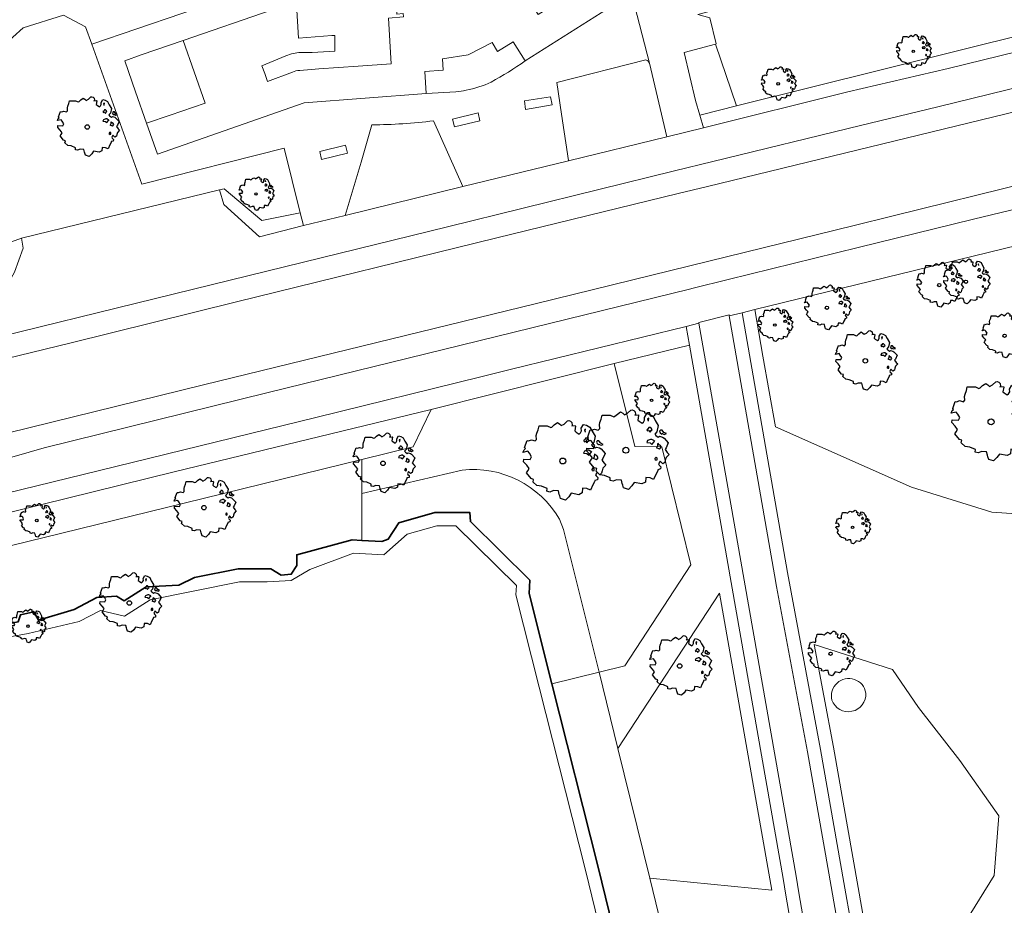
# Model space of a CAD drawing. Header units: metres. Extents: x 152391 to 157968, y 462336 to 467280.
# Tile 590 of 656: x 156685 to 156759, y 464163 to 464230. Entities that reach past the tile are written whole.
import ezdxf

# ---------------------------------------------------------------- set-up
doc = ezdxf.new("R2010")
doc.units = ezdxf.units.M
doc.header["$LTSCALE"] = 0.75
doc.layers.get('0').update_dxf_attribs({"lineweight": 25})
for name, color, linetype, lineweight in [('B-GV-GR-BOOM-S', 252, 'Continuous', 25), ('B-WE-GK-BESCHOEIING-G', 251, 'GK-BESCHOEIING', 35), ('B-WE-GR-BEPLANTING_CULTUUR_BOSPLANTSOEN-GV', 251, 'Continuous', 18), ('B-WE-IE-TERREINAFSCHEIDING_KUNSTMATIG_MUUR-GV', 251, 'Continuous', 18), ('B-WE-OG-TERREIN_CULTUURSCHEIDING-GV', 251, 'Continuous', 18), ('B-WE-OG-WATER_MEER-GV', 251, 'Continuous', 18), ('B-WE-OG-WATER_SLOOT-GV', 251, 'Continuous', 18), ('B-WE-VH-VERHARDING_ASFALT-GV', 251, 'Continuous', 18), ('B-WE-VH-VERHARDING_BETON-GV', 251, 'Continuous', 18), ('B-WE-VH-VERHARDING_GESLOTEN-GV', 251, 'Continuous', 18), ('B-WE-VH-VERHARDING_TEGEL-GV', 251, 'Continuous', 18)]:
    doc.layers.add(name, color=color, linetype=linetype, lineweight=lineweight)
doc.linetypes.add('GK-BESCHOEIING', pattern='A,30,-5,[1,NLCS.SHX,S=1,R=0,X=0,Y=0],-5', length=40)

# ---------------------------------------------------------------- blocks, each defined once
blk = doc.blocks.new('SGR-BOOM_21_30')
at = {"linetype": 'Continuous'}
for p, q in [((-1.051, 1.335), (-1.016, 1.499)), ((-1.016, 1.499), (-0.668, 1.499)), ((-0.668, 1.499), (-0.516, 1.433)), ((-0.47, 1.45), (-0.365, 1.548)), ((-0.365, 1.548), (-0.226, 1.647)), ((-0.226, 1.647), (-0.133, 1.581)), ((-0.133, 1.581), (-0.063, 1.515)), ((-0.063, 1.515), (0.065, 1.581)), ((0.065, 1.581), (0.205, 1.712)), ((0.205, 1.712), (0.263, 1.729)), ((0.263, 1.729), (0.333, 1.696)), ((0.333, 1.696), (0.391, 1.647)), ((0.402, 1.532), (0.379, 1.499)), ((0.379, 1.499), (0.53, 1.515)), ((0.391, 1.647), (0.402, 1.532)), ((0.53, 1.515), (0.542, 1.483)), ((0.786, 1.4), (0.891, 1.565)), ((0.891, 1.565), (1.019, 1.532)), ((1.019, 1.532), (1.158, 1.45)), ((-1.633, 0.579), (-1.528, 0.875)), ((-1.528, 0.875), (-1.458, 0.858)), ((-1.458, 0.858), (-1.342, 0.908)), ((-1.342, 0.908), (-1.179, 0.858)), ((-1.179, 0.858), (-1.121, 0.924)), ((-1.133, 1.088), (-1.109, 1.187)), ((-1.121, 0.924), (-1.133, 1.088)), ((-1.109, 1.187), (-1.051, 1.335)), ((-0.516, 1.433), (-0.47, 1.45)), ((0.542, 1.483), (0.507, 1.285)), ((0.507, 1.285), (0.565, 1.236)), ((0.565, 1.236), (0.693, 1.154)), ((0.693, 1.154), (0.751, 1.203)), ((0.751, 1.203), (0.798, 1.285)), ((0.798, 1.285), (0.786, 1.4)), ((0.937, 0.908), (0.891, 0.875)), ((0.891, 0.875), (0.926, 0.825)), ((0.972, 1.368), (0.926, 1.335)), ((0.926, 1.335), (0.949, 1.253)), ((0.926, 0.825), (0.984, 0.842)), ((0.972, 0.973), (0.937, 0.908)), ((0.949, 1.253), (0.961, 1.236)), ((0.961, 1.269), (0.972, 1.368)), ((1.03, 0.973), (0.972, 0.973)), ((0.984, 0.842), (1.03, 0.776)), ((1.077, 0.94), (1.03, 0.973)), ((1.03, 0.776), (1.077, 0.842)), ((1.124, 0.875), (1.077, 0.94)), ((1.077, 0.842), (1.124, 0.875)), ((1.158, 1.45), (1.251, 1.269)), ((1.321, 0.793), (1.228, 0.694)), ((1.251, 1.269), (1.379, 1.055)), ((1.379, 1.055), (1.321, 0.793)), ((1.472, 0.858), (1.438, 0.809)), ((1.438, 0.809), (1.461, 0.743)), ((1.542, 0.858), (1.472, 0.858)), ((1.624, 0.76), (1.542, 0.858)), ((1.728, 0.71), (1.624, 0.76)), ((-1.703, 0.365), (-1.656, 0.48)), ((-1.493, 0.415), (-1.703, 0.365)), ((-1.679, -0.029), (-1.668, 0.086)), ((-1.668, 0.086), (-1.389, 0.07)), ((-1.656, 0.48), (-1.598, 0.53)), ((-1.598, 0.53), (-1.633, 0.579)), ((-1.423, 0.333), (-1.493, 0.415)), ((-1.33, 0.185), (-1.423, 0.333)), ((-1.389, 0.07), (-1.33, 0.185)), ((0.926, 0.415), (0.891, 0.333)), ((0.891, 0.333), (1.03, 0.316)), ((1.054, 0.464), (0.926, 0.415)), ((1.03, 0.316), (1.112, 0.251)), ((1.112, 0.464), (1.054, 0.464)), ((1.217, 0.398), (1.112, 0.464)), ((1.112, 0.251), (1.205, 0.365)), ((1.205, 0.365), (1.24, 0.415)), ((1.228, 0.694), (1.275, 0.628)), ((1.275, 0.628), (1.379, 0.563)), ((1.344, 0.185), (1.31, 0.103)), ((1.434, 0.049), (1.31, 0.103)), ((1.356, 0.3), (1.344, 0.234)), ((1.344, 0.234), (1.344, 0.185)), ((1.426, 0.234), (1.356, 0.3)), ((1.379, 0.563), (1.438, 0.595)), ((1.472, 0.201), (1.426, 0.234)), ((1.434, 0.049), (1.507, 0.136)), ((1.438, 0.595), (1.565, 0.563)), ((1.461, 0.743), (1.531, 0.694)), ((1.507, 0.136), (1.472, 0.201)), ((1.531, 0.727), (1.635, 0.678)), ((1.531, 0.694), (1.542, 0.727)), ((1.565, 0.563), (1.635, 0.513)), ((1.635, 0.678), (1.728, 0.71)), ((1.635, 0.513), (1.81, 0.316)), ((1.717, 0.103), (1.67, 0.037)), ((1.67, 0.037), (1.763, -0.094)), ((1.81, 0.316), (1.717, 0.103)), ((-1.54, -0.177), (-1.679, -0.029)), ((-1.551, -0.505), (-1.493, -0.423)), ((-1.354, -0.752), (-1.551, -0.505)), ((-1.435, -0.324), (-1.54, -0.177)), ((-1.493, -0.423), (-1.435, -0.324)), ((1.286, -0.292), (1.24, -0.357)), ((1.24, -0.357), (1.251, -0.423)), ((1.263, -0.423), (1.333, -0.407)), ((1.333, -0.341), (1.286, -0.292)), ((1.333, -0.407), (1.333, -0.341)), ((1.461, -0.472), (1.391, -0.587)), ((1.391, -0.587), (1.426, -0.637)), ((1.426, -0.637), (1.496, -0.702)), ((1.577, -0.587), (1.461, -0.472)), ((1.496, -0.702), (1.484, -0.801)), ((1.658, -0.522), (1.577, -0.587)), ((1.682, -0.423), (1.658, -0.522)), ((1.717, -0.308), (1.682, -0.423)), ((1.845, -0.177), (1.717, -0.308)), ((1.763, -0.094), (1.845, -0.177)), ((-1.249, -0.784), (-1.354, -0.752)), ((-1.272, -0.899), (-1.249, -0.784)), ((-1.109, -1.047), (-1.272, -0.899)), ((-0.912, -1.08), (-1.109, -1.047)), ((-0.668, -1.179), (-0.912, -1.08)), ((-0.679, -1.294), (-0.668, -1.179)), ((-0.551, -1.326), (-0.679, -1.294)), ((-0.4, -1.261), (-0.551, -1.326)), ((-0.191, -1.277), (-0.4, -1.261)), ((-0.156, -1.425), (-0.191, -1.277)), ((-0.133, -1.491), (-0.156, -1.425)), ((-0.098, -1.606), (-0.133, -1.491)), ((0.356, -1.376), (0.251, -1.524)), ((0.682, -1.441), (0.356, -1.376)), ((0.833, -1.359), (0.682, -1.441)), ((0.844, -1.162), (0.833, -1.359)), ((1.03, -1.179), (0.844, -1.162)), ((1.182, -1.244), (1.03, -1.179)), ((1.286, -1.014), (1.182, -1.244)), ((1.356, -0.883), (1.286, -1.014)), ((1.368, -0.834), (1.356, -0.883)), ((1.484, -0.801), (1.368, -0.834)), ((0.112, -1.671), (-0.098, -1.606)), ((0.251, -1.524), (0.112, -1.671))]:
    blk.add_line(p, q, dxfattribs=at)
blk.add_circle((0, 0), 0.126, dxfattribs=at)
blk = doc.blocks.new('SGR-BOOM_31_50')
at = {"linetype": 'Continuous'}
for p, q in [((0.087, 2.108), (0.273, 2.283)), ((0.273, 2.283), (0.351, 2.305)), ((0.351, 2.305), (0.444, 2.261)), ((0.444, 2.261), (0.521, 2.196)), ((-1.51, 1.451), (-1.479, 1.582)), ((-1.479, 1.582), (-1.402, 1.78)), ((-1.402, 1.78), (-1.355, 1.999)), ((-1.355, 1.999), (-0.89, 1.999)), ((-0.89, 1.999), (-0.688, 1.911)), ((-0.688, 1.911), (-0.626, 1.933)), ((-0.626, 1.933), (-0.487, 2.064)), ((-0.487, 2.064), (-0.301, 2.196)), ((-0.301, 2.196), (-0.177, 2.108)), ((-0.177, 2.108), (-0.084, 2.02)), ((-0.084, 2.02), (0.087, 2.108)), ((0.537, 2.042), (0.506, 1.999)), ((0.506, 1.999), (0.707, 2.02)), ((0.521, 2.196), (0.537, 2.042)), ((0.723, 1.977), (0.676, 1.714)), ((0.676, 1.714), (0.754, 1.648)), ((0.707, 2.02), (0.723, 1.977)), ((0.754, 1.648), (0.924, 1.539)), ((0.924, 1.539), (1.002, 1.604)), ((1.002, 1.604), (1.064, 1.714)), ((1.048, 1.867), (1.188, 2.086)), ((1.064, 1.714), (1.048, 1.867)), ((1.188, 2.086), (1.358, 2.042)), ((1.296, 1.823), (1.234, 1.78)), ((1.234, 1.78), (1.265, 1.67)), ((1.265, 1.67), (1.281, 1.648)), ((1.281, 1.692), (1.296, 1.823)), ((1.358, 2.042), (1.545, 1.933)), ((1.545, 1.933), (1.669, 1.692)), ((1.669, 1.692), (1.839, 1.407)), ((-2.177, 0.772), (-2.038, 1.166)), ((-2.131, 0.706), (-2.177, 0.772)), ((-2.038, 1.166), (-1.944, 1.144)), ((-1.944, 1.144), (-1.789, 1.21)), ((-1.789, 1.21), (-1.572, 1.144)), ((-1.572, 1.144), (-1.495, 1.232)), ((-1.495, 1.232), (-1.51, 1.451)), ((1.25, 1.21), (1.188, 1.166)), ((1.188, 1.166), (1.234, 1.101)), ((1.234, 1.101), (1.312, 1.122)), ((1.296, 1.298), (1.25, 1.21)), ((1.374, 1.298), (1.296, 1.298)), ((1.312, 1.122), (1.374, 1.035)), ((1.436, 1.254), (1.374, 1.298)), ((1.374, 1.035), (1.436, 1.122)), ((1.498, 1.166), (1.436, 1.254)), ((1.436, 1.122), (1.498, 1.166)), ((1.762, 1.057), (1.638, 0.925)), ((1.638, 0.925), (1.7, 0.838)), ((1.7, 0.838), (1.839, 0.75)), ((1.839, 1.407), (1.762, 1.057)), ((1.839, 0.75), (1.917, 0.794)), ((1.963, 1.144), (1.917, 1.079)), ((1.917, 1.079), (1.948, 0.991)), ((1.917, 0.794), (2.087, 0.75)), ((1.948, 0.991), (2.041, 0.925)), ((2.056, 1.144), (1.963, 1.144)), ((2.041, 0.969), (2.18, 0.903)), ((2.041, 0.925), (2.056, 0.969)), ((2.165, 1.013), (2.056, 1.144)), ((2.087, 0.75), (2.18, 0.684)), ((2.304, 0.947), (2.165, 1.013)), ((2.18, 0.903), (2.304, 0.947)), ((-2.27, 0.487), (-2.208, 0.641)), ((-1.991, 0.553), (-2.27, 0.487)), ((-2.239, -0.038), (-2.224, 0.115)), ((-2.224, 0.115), (-1.851, 0.093)), ((-2.208, 0.641), (-2.131, 0.706)), ((-1.898, 0.444), (-1.991, 0.553)), ((-1.774, 0.246), (-1.898, 0.444)), ((-1.851, 0.093), (-1.774, 0.246)), ((1.234, 0.553), (1.188, 0.444)), ((1.188, 0.444), (1.374, 0.422)), ((1.405, 0.619), (1.234, 0.553)), ((1.374, 0.422), (1.483, 0.334)), ((1.483, 0.619), (1.405, 0.619)), ((1.622, 0.531), (1.483, 0.619)), ((1.483, 0.334), (1.607, 0.487)), ((1.607, 0.487), (1.653, 0.553)), ((1.793, 0.246), (1.746, 0.137)), ((1.911, 0.065), (1.746, 0.137)), ((1.808, 0.4), (1.793, 0.312)), ((1.793, 0.312), (1.793, 0.246)), ((1.901, 0.312), (1.808, 0.4)), ((1.963, 0.268), (1.901, 0.312)), ((1.911, 0.065), (2.01, 0.181)), ((2.01, 0.181), (1.963, 0.268)), ((2.18, 0.684), (2.413, 0.422)), ((2.289, 0.137), (2.227, 0.049)), ((2.227, 0.049), (2.351, -0.126)), ((2.413, 0.422), (2.289, 0.137)), ((-2.053, -0.235), (-2.239, -0.038)), ((-2.069, -0.673), (-1.991, -0.564)), ((-1.805, -1.002), (-2.069, -0.673)), ((-1.913, -0.433), (-2.053, -0.235)), ((-1.991, -0.564), (-1.913, -0.433)), ((1.715, -0.389), (1.653, -0.476)), ((1.653, -0.476), (1.669, -0.564)), ((1.684, -0.564), (1.777, -0.542)), ((1.777, -0.454), (1.715, -0.389)), ((1.777, -0.542), (1.777, -0.454)), ((1.948, -0.63), (1.855, -0.783)), ((2.103, -0.783), (1.948, -0.63)), ((2.211, -0.695), (2.103, -0.783)), ((2.242, -0.564), (2.211, -0.695)), ((2.289, -0.411), (2.242, -0.564)), ((2.459, -0.235), (2.289, -0.411)), ((2.351, -0.126), (2.459, -0.235)), ((-1.665, -1.046), (-1.805, -1.002)), ((-1.696, -1.199), (-1.665, -1.046)), ((-1.479, -1.396), (-1.696, -1.199)), ((-1.216, -1.44), (-1.479, -1.396)), ((-0.89, -1.571), (-1.216, -1.44)), ((1.715, -1.352), (1.576, -1.659)), ((1.808, -1.177), (1.715, -1.352)), ((1.824, -1.112), (1.808, -1.177)), ((1.979, -1.068), (1.824, -1.112)), ((1.855, -0.783), (1.901, -0.849)), ((1.901, -0.849), (1.994, -0.936)), ((1.994, -0.936), (1.979, -1.068)), ((-0.906, -1.725), (-0.89, -1.571)), ((-0.735, -1.769), (-0.906, -1.725)), ((-0.533, -1.681), (-0.735, -1.769)), ((-0.254, -1.703), (-0.533, -1.681)), ((-0.208, -1.9), (-0.254, -1.703)), ((-0.177, -1.988), (-0.208, -1.9)), ((-0.13, -2.141), (-0.177, -1.988)), ((0.149, -2.229), (-0.13, -2.141)), ((0.335, -2.031), (0.149, -2.229)), ((0.475, -1.834), (0.335, -2.031)), ((0.909, -1.922), (0.475, -1.834)), ((1.11, -1.812), (0.909, -1.922)), ((1.126, -1.55), (1.11, -1.812)), ((1.374, -1.571), (1.126, -1.55)), ((1.576, -1.659), (1.374, -1.571))]:
    blk.add_line(p, q, dxfattribs=at)
blk.add_circle((0, 0), 0.169, dxfattribs=at)
blk = doc.blocks.new('SGR-BOOM_50_100')
at = {"linetype": 'Continuous'}
for p, q in [((0.116, 2.811), (0.364, 3.044)), ((0.364, 3.044), (0.467, 3.074)), ((0.467, 3.074), (0.591, 3.015)), ((0.591, 3.015), (0.695, 2.928)), ((-1.972, 2.11), (-1.869, 2.373)), ((-1.869, 2.373), (-1.807, 2.665)), ((-1.807, 2.665), (-1.187, 2.665)), ((-1.187, 2.665), (-0.918, 2.548)), ((-0.918, 2.548), (-0.835, 2.577)), ((-0.835, 2.577), (-0.649, 2.752)), ((-0.649, 2.752), (-0.401, 2.928)), ((-0.401, 2.928), (-0.236, 2.811)), ((-0.236, 2.811), (-0.112, 2.694)), ((-0.112, 2.694), (0.116, 2.811)), ((0.715, 2.723), (0.674, 2.665)), ((0.674, 2.665), (0.943, 2.694)), ((0.695, 2.928), (0.715, 2.723)), ((0.964, 2.636), (0.902, 2.285)), ((0.902, 2.285), (1.005, 2.198)), ((0.943, 2.694), (0.964, 2.636)), ((1.336, 2.139), (1.418, 2.285)), ((1.398, 2.49), (1.584, 2.782)), ((1.418, 2.285), (1.398, 2.49)), ((1.584, 2.782), (1.811, 2.723)), ((1.729, 2.431), (1.646, 2.373)), ((1.646, 2.373), (1.687, 2.227)), ((1.708, 2.256), (1.729, 2.431)), ((1.811, 2.723), (2.059, 2.577)), ((2.059, 2.577), (2.225, 2.256)), ((2.225, 2.256), (2.452, 1.876)), ((-2.903, 1.029), (-2.717, 1.555)), ((-2.717, 1.555), (-2.593, 1.526)), ((-2.593, 1.526), (-2.386, 1.613)), ((-2.386, 1.613), (-2.096, 1.526)), ((-2.096, 1.526), (-1.993, 1.643)), ((-2.014, 1.935), (-1.972, 2.11)), ((-1.993, 1.643), (-2.014, 1.935)), ((1.005, 2.198), (1.232, 2.052)), ((1.232, 2.052), (1.336, 2.139)), ((1.667, 1.613), (1.584, 1.555)), ((1.584, 1.555), (1.646, 1.467)), ((1.646, 1.467), (1.749, 1.497)), ((1.729, 1.73), (1.667, 1.613)), ((1.687, 2.227), (1.708, 2.198)), ((1.832, 1.73), (1.729, 1.73)), ((1.749, 1.497), (1.832, 1.38)), ((1.915, 1.672), (1.832, 1.73)), ((1.832, 1.38), (1.915, 1.497)), ((1.997, 1.555), (1.915, 1.672)), ((1.915, 1.497), (1.997, 1.555)), ((2.452, 1.876), (2.349, 1.409)), ((2.618, 1.526), (2.556, 1.438)), ((2.742, 1.526), (2.618, 1.526)), ((2.886, 1.351), (2.742, 1.526)), ((-3.027, 0.65), (-2.944, 0.854)), ((-2.944, 0.854), (-2.841, 0.942)), ((-2.841, 0.942), (-2.903, 1.029)), ((1.873, 0.825), (1.646, 0.737)), ((1.977, 0.825), (1.873, 0.825)), ((2.163, 0.708), (1.977, 0.825)), ((2.349, 1.409), (2.183, 1.234)), ((2.183, 1.234), (2.266, 1.117)), ((2.266, 1.117), (2.452, 1)), ((2.452, 1), (2.556, 1.059)), ((2.556, 1.438), (2.597, 1.321)), ((2.556, 1.059), (2.783, 1)), ((2.597, 1.321), (2.721, 1.234)), ((2.721, 1.292), (2.907, 1.205)), ((2.721, 1.234), (2.742, 1.292)), ((2.783, 1), (2.907, 0.913)), ((3.072, 1.263), (2.886, 1.351)), ((2.907, 1.205), (3.072, 1.263)), ((2.907, 0.913), (3.217, 0.562)), ((-2.655, 0.737), (-3.027, 0.65)), ((-2.985, -0.051), (-2.965, 0.153)), ((-2.965, 0.153), (-2.469, 0.124)), ((-2.531, 0.591), (-2.655, 0.737)), ((-2.365, 0.329), (-2.531, 0.591)), ((-2.469, 0.124), (-2.365, 0.329)), ((1.646, 0.737), (1.584, 0.591)), ((1.584, 0.591), (1.832, 0.562)), ((1.832, 0.562), (1.977, 0.445)), ((1.977, 0.445), (2.142, 0.65)), ((2.142, 0.65), (2.204, 0.737)), ((2.39, 0.329), (2.328, 0.183)), ((2.549, 0.087), (2.328, 0.183)), ((2.411, 0.533), (2.39, 0.416)), ((2.39, 0.416), (2.39, 0.329)), ((2.535, 0.416), (2.411, 0.533)), ((2.618, 0.358), (2.535, 0.416)), ((2.549, 0.087), (2.68, 0.241)), ((2.68, 0.241), (2.618, 0.358)), ((3.052, 0.183), (2.969, 0.066)), ((2.969, 0.066), (3.135, -0.168)), ((3.217, 0.562), (3.052, 0.183)), ((-2.737, -0.314), (-2.985, -0.051)), ((-2.551, -0.577), (-2.737, -0.314)), ((-2.655, -0.752), (-2.551, -0.577)), ((2.287, -0.518), (2.204, -0.635)), ((2.204, -0.635), (2.225, -0.752)), ((2.245, -0.752), (2.37, -0.723)), ((2.37, -0.606), (2.287, -0.518)), ((2.37, -0.723), (2.37, -0.606)), ((3.052, -0.548), (2.99, -0.752)), ((3.279, -0.314), (3.052, -0.548)), ((3.135, -0.168), (3.279, -0.314)), ((-2.758, -0.898), (-2.655, -0.752)), ((-2.407, -1.336), (-2.758, -0.898)), ((-2.22, -1.394), (-2.407, -1.336)), ((-2.262, -1.599), (-2.22, -1.394)), ((2.432, -1.482), (2.411, -1.57)), ((2.638, -1.424), (2.432, -1.482)), ((2.597, -0.84), (2.473, -1.044)), ((2.473, -1.044), (2.535, -1.132)), ((2.535, -1.132), (2.659, -1.248)), ((2.804, -1.044), (2.597, -0.84)), ((2.659, -1.248), (2.638, -1.424)), ((2.948, -0.927), (2.804, -1.044)), ((2.99, -0.752), (2.948, -0.927)), ((-1.972, -1.862), (-2.262, -1.599)), ((-1.621, -1.92), (-1.972, -1.862)), ((-1.187, -2.095), (-1.621, -1.92)), ((-1.207, -2.3), (-1.187, -2.095)), ((-0.711, -2.241), (-0.98, -2.358)), ((-0.339, -2.271), (-0.711, -2.241)), ((1.501, -2.066), (1.48, -2.417)), ((1.832, -2.095), (1.501, -2.066)), ((2.101, -2.212), (1.832, -2.095)), ((2.287, -1.803), (2.101, -2.212)), ((2.411, -1.57), (2.287, -1.803)), ((-0.98, -2.358), (-1.207, -2.3)), ((-0.277, -2.533), (-0.339, -2.271)), ((-0.236, -2.65), (-0.277, -2.533)), ((-0.174, -2.855), (-0.236, -2.65)), ((0.199, -2.971), (-0.174, -2.855)), ((0.447, -2.709), (0.199, -2.971)), ((0.633, -2.446), (0.447, -2.709)), ((1.212, -2.563), (0.633, -2.446)), ((1.48, -2.417), (1.212, -2.563))]:
    blk.add_line(p, q, dxfattribs=at)
blk.add_circle((0, 0), 0.225, dxfattribs=at)
blk = doc.blocks.new('SGR-BOOM_0_20')
at = {"linetype": 'Continuous'}
for p, q in [((-0.85, 0.816), (-0.832, 0.89)), ((-0.841, 0.693), (-0.85, 0.816)), ((-0.832, 0.89), (-0.788, 1.001)), ((-0.788, 1.001), (-0.762, 1.124)), ((-0.762, 1.124), (-0.501, 1.124)), ((-0.501, 1.124), (-0.387, 1.075)), ((-0.387, 1.075), (-0.352, 1.087)), ((-0.352, 1.087), (-0.274, 1.161)), ((-0.274, 1.161), (-0.169, 1.235)), ((-0.169, 1.235), (-0.099, 1.186)), ((-0.099, 1.186), (-0.047, 1.137)), ((-0.047, 1.137), (0.049, 1.186)), ((0.049, 1.186), (0.154, 1.284)), ((0.154, 1.284), (0.197, 1.297)), ((0.197, 1.297), (0.25, 1.272)), ((0.25, 1.272), (0.293, 1.235)), ((0.302, 1.149), (0.284, 1.124)), ((0.284, 1.124), (0.398, 1.137)), ((0.293, 1.235), (0.302, 1.149)), ((0.407, 1.112), (0.38, 0.964)), ((0.38, 0.964), (0.424, 0.927)), ((0.398, 1.137), (0.407, 1.112)), ((0.424, 0.927), (0.52, 0.865)), ((0.52, 0.865), (0.564, 0.902)), ((0.564, 0.902), (0.598, 0.964)), ((0.59, 1.05), (0.668, 1.173)), ((0.598, 0.964), (0.59, 1.05)), ((0.668, 1.173), (0.764, 1.149)), ((0.729, 1.026), (0.694, 1.001)), ((0.694, 1.001), (0.712, 0.939)), ((0.712, 0.939), (0.721, 0.927)), ((0.721, 0.952), (0.729, 1.026)), ((0.764, 1.149), (0.869, 1.087)), ((0.869, 1.087), (0.939, 0.952)), ((0.939, 0.952), (1.035, 0.792)), ((1.035, 0.792), (0.991, 0.594)), ((-1.277, 0.274), (-1.242, 0.36)), ((-1.12, 0.311), (-1.277, 0.274)), ((-1.259, -0.022), (-1.251, 0.065)), ((-1.251, 0.065), (-1.041, 0.052)), ((-1.242, 0.36), (-1.198, 0.397)), ((-1.225, 0.434), (-1.146, 0.656)), ((-1.198, 0.397), (-1.225, 0.434)), ((-1.146, 0.656), (-1.094, 0.644)), ((-1.068, 0.249), (-1.12, 0.311)), ((-1.094, 0.644), (-1.007, 0.681)), ((-0.998, 0.139), (-1.068, 0.249)), ((-1.041, 0.052), (-0.998, 0.139)), ((-1.007, 0.681), (-0.884, 0.644)), ((-0.884, 0.644), (-0.841, 0.693)), ((0.703, 0.681), (0.668, 0.656)), ((0.668, 0.656), (0.694, 0.619)), ((0.694, 0.311), (0.668, 0.249)), ((0.668, 0.249), (0.773, 0.237)), ((0.694, 0.619), (0.738, 0.631)), ((0.79, 0.348), (0.694, 0.311)), ((0.729, 0.73), (0.703, 0.681)), ((0.773, 0.73), (0.729, 0.73)), ((0.738, 0.631), (0.773, 0.582)), ((0.808, 0.705), (0.773, 0.73)), ((0.773, 0.582), (0.808, 0.631)), ((0.773, 0.237), (0.834, 0.188)), ((0.834, 0.348), (0.79, 0.348)), ((0.843, 0.656), (0.808, 0.705)), ((0.808, 0.631), (0.843, 0.656)), ((0.912, 0.299), (0.834, 0.348)), ((0.834, 0.188), (0.904, 0.274)), ((0.904, 0.274), (0.93, 0.311)), ((0.991, 0.594), (0.921, 0.521)), ((0.921, 0.521), (0.956, 0.471)), ((0.956, 0.471), (1.035, 0.422)), ((1.008, 0.139), (0.982, 0.077)), ((1.075, 0.037), (0.982, 0.077)), ((1.017, 0.225), (1.008, 0.176)), ((1.008, 0.176), (1.008, 0.139)), ((1.069, 0.176), (1.017, 0.225)), ((1.035, 0.422), (1.078, 0.447)), ((1.104, 0.151), (1.069, 0.176)), ((1.075, 0.037), (1.13, 0.102)), ((1.104, 0.644), (1.078, 0.607)), ((1.078, 0.607), (1.096, 0.557)), ((1.078, 0.447), (1.174, 0.422)), ((1.096, 0.557), (1.148, 0.521)), ((1.157, 0.644), (1.104, 0.644)), ((1.13, 0.102), (1.104, 0.151)), ((1.148, 0.545), (1.226, 0.508)), ((1.148, 0.521), (1.157, 0.545)), ((1.218, 0.57), (1.157, 0.644)), ((1.174, 0.422), (1.226, 0.385)), ((1.296, 0.533), (1.218, 0.57)), ((1.226, 0.508), (1.296, 0.533)), ((1.226, 0.385), (1.357, 0.237)), ((1.287, 0.077), (1.253, 0.028)), ((1.253, 0.028), (1.322, -0.071)), ((1.357, 0.237), (1.287, 0.077)), ((-1.155, -0.132), (-1.259, -0.022)), ((-1.164, -0.379), (-1.12, -0.317)), ((-1.015, -0.564), (-1.164, -0.379)), ((-1.076, -0.243), (-1.155, -0.132)), ((-1.12, -0.317), (-1.076, -0.243)), ((-0.937, -0.588), (-1.015, -0.564)), ((-0.954, -0.675), (-0.937, -0.588)), ((-0.832, -0.785), (-0.954, -0.675)), ((0.965, -0.219), (0.93, -0.268)), ((0.93, -0.268), (0.939, -0.317)), ((0.947, -0.317), (1, -0.305)), ((1, -0.256), (0.965, -0.219)), ((1.017, -0.662), (0.965, -0.761)), ((1, -0.305), (1, -0.256)), ((1.026, -0.625), (1.017, -0.662)), ((1.113, -0.601), (1.026, -0.625)), ((1.096, -0.354), (1.043, -0.44)), ((1.043, -0.44), (1.069, -0.477)), ((1.069, -0.477), (1.122, -0.527)), ((1.183, -0.44), (1.096, -0.354)), ((1.122, -0.527), (1.113, -0.601)), ((1.244, -0.391), (1.183, -0.44)), ((1.261, -0.317), (1.244, -0.391)), ((1.287, -0.231), (1.261, -0.317)), ((1.383, -0.132), (1.287, -0.231)), ((1.322, -0.071), (1.383, -0.132)), ((-0.684, -0.81), (-0.832, -0.785)), ((-0.501, -0.884), (-0.684, -0.81)), ((-0.509, -0.97), (-0.501, -0.884)), ((-0.413, -0.995), (-0.509, -0.97)), ((-0.3, -0.946), (-0.413, -0.995)), ((-0.143, -0.958), (-0.3, -0.946)), ((-0.117, -1.069), (-0.143, -0.958)), ((-0.099, -1.118), (-0.117, -1.069)), ((-0.073, -1.204), (-0.099, -1.118)), ((0.084, -1.254), (-0.073, -1.204)), ((0.188, -1.143), (0.084, -1.254)), ((0.267, -1.032), (0.188, -1.143)), ((0.511, -1.081), (0.267, -1.032)), ((0.625, -1.019), (0.511, -1.081)), ((0.633, -0.872), (0.625, -1.019)), ((0.773, -0.884), (0.633, -0.872)), ((0.886, -0.933), (0.773, -0.884)), ((0.965, -0.761), (0.886, -0.933))]:
    blk.add_line(p, q, dxfattribs=at)
blk.add_circle((0, 0), 0.0948, dxfattribs=at)

msp = doc.modelspace()

# ---------------------------------------------------------------- linework, layer by layer
at = {"layer": 'B-WE-GK-BESCHOEIING-G'}
for points in [[(156724.931, 464179.414), (156723.2, 464186.282), (156723.255, 464187.285), (156718.741, 464191.743), (156718.701, 464192.432), (156716.04, 464192.429), (156713.313, 464191.658), (156712.484, 464190.413), (156712.009, 464190.235), (156710.48, 464190.316)], [(156710.48, 464190.316), (156709.757, 464190.354), (156705.549, 464189.227), (156705.549, 464188.397), (156705.134, 464187.745), (156704.363, 464187.686), (156703.593, 464188.16), (156701.103, 464188.16), (156697.784, 464187.508), (156696.599, 464186.915), (156694.109, 464186.796), (156692.45, 464185.729), (156691.857, 464186.085), (156690.375, 464185.966), (156688.656, 464185.077), (156685.93, 464184.247), (156685.574, 464184.899), (156684.567, 464184.662), (156684.389, 464184.128), (156680.892, 464183.476), (156670.401, 464180.63), (156667.118, 464180.145)], [(156724.931, 464179.414), (156728.438, 464165.498), (156737.8, 464127.161), (156744.459, 464100.529)]]:
    msp.add_lwpolyline(points, dxfattribs=at)
at = {"layer": 'B-WE-GR-BEPLANTING_CULTUUR_BOSPLANTSOEN-GV'}
for points in [[(156677.748, 464226.27), (156670.234, 464222.348), (156669.676, 464222.101), (156669.551, 464222.046), (156670.576, 464217.77), (156672.492, 464218.255), (156672.803, 464217.076), (156678.202, 464218.572), (156681.39, 464218.279), (156683.591, 464219.04), (156683.004, 464223.031), (156682.4, 464227.129), (156684.773, 464229.258), (156687.828, 464230.223), (156689.508, 464229.333), (156689.983, 464228.002), (156700.245, 464231.537), (156704.433, 464232.935)], [(156765.783, 464210.799), (156765.024, 464213.891), (156764.784, 464213.828), (156752.473, 464210.831), (156740.338, 464207.852), (156740.959, 464204.312), (156741.9, 464198.948), (156752.235, 464194.371), (156758.345, 464192.45), (156766.201, 464191.926), (156769.518, 464189.133), (156773.01, 464179.705), (156774.581, 464174.467), (156773.184, 464169.404), (156768.994, 464165.389), (156766.026, 464158.929)], [(156729.661, 464203.752), (156715.755, 464200.27), (156714.394, 464197.417), (156710.501, 464196.458), (156710.492, 464193.874), (156718.104, 464195.663)], [(156725.499, 464191.925), (156725.817, 464191.142), (156728.514, 464180.296), (156730.465, 464180.777), (156735.49, 464188.447), (156733.277, 464197.432), (156731.215, 464197.44), (156729.661, 464203.752)]]:
    msp.add_lwpolyline(points, dxfattribs=at)
for points in [[(156718.104, 464195.663, -0.296686), (156725.499, 464191.925)], [(156746.194, 464178.187, -1.044575), (156748.77, 464178.722)], [(156748.77, 464178.722, -0.871486), (156746.194, 464178.187)]]:
    msp.add_lwpolyline(points, format="xyb", dxfattribs=at)
for points in [[(156732.361, 464164.645), (156741.627, 464163.743), (156737.668, 464186.297), (156729.944, 464174.506)], [(156750.362, 464150.399), (156750.662, 464150.549), (156753.979, 464153.691), (156754.853, 464158.929), (156758.519, 464164.865), (156758.868, 464169.404), (156755.9, 464173.595), (156752.758, 464177.61), (156750.788, 464180.519), (156744.851, 464182.404), (156746.303, 464174.605), (156749.247, 464157.9), (156750.25, 464151.154)]]:
    msp.add_lwpolyline(points, close=True, dxfattribs=at)
at = {"layer": 'B-WE-IE-TERREINAFSCHEIDING_KUNSTMATIG_MUUR-GV'}
for points in [[(156722.934, 464223.062), (156724.94, 464223.406), (156724.824, 464224.004), (156722.845, 464223.701)], [(156719.332, 464222.788), (156717.377, 464222.326), (156717.52, 464221.73), (156719.463, 464222.185)], [(156709.263, 464220.338), (156707.3, 464219.854), (156707.44, 464219.257), (156709.397, 464219.739)]]:
    msp.add_lwpolyline(points, close=True, dxfattribs=at)
at = {"layer": 'B-WE-OG-TERREIN_CULTUURSCHEIDING-GV'}
for points in [[(156733.864, 464241.479), (156734, 464241.51), (156734.635, 464239.154), (156733.914, 464238.305), (156733.314, 464237.978), (156733.826, 464236.444), (156735.187, 464236.371), (156735.203, 464236.317), (156736.751, 464236.653), (156738.366, 464237.004), (156739.441, 464231.328), (156739.455, 464231.168), (156736.021, 464230.272), (156736.92, 464230.008), (156737.395, 464228.031), (156737.358, 464228.021), (156738.939, 464223.318), (156766.927, 464230.296), (156771.183, 464231.865), (156777.55, 464234.213), (156777.567, 464234.219)], [(156777.567, 464234.219), (156777.55, 464234.213), (156771.183, 464231.865), (156766.927, 464230.296), (156738.939, 464223.318)], [(156738.939, 464223.318), (156736.261, 464222.65), (156736.15, 464222.622), (156736.43, 464221.662), (156736.435, 464221.645), (156747.413, 464224.395), (156755.016, 464226.172), (156769.478, 464229.716), (156778.288, 464233.01)], [(156732.066, 464226.816), (156725.303, 464225.111), (156725.658, 464222.707), (156726.196, 464219.164), (156726.198, 464219.148), (156733.662, 464220.974), (156732.344, 464226.565)], [(156711.261, 464221.888), (156710.452, 464219.06), (156709.22, 464215.004), (156718.162, 464217.199), (156715.94, 464222.187)], [(156766.026, 464158.929), (156768.994, 464165.389), (156773.184, 464169.404), (156774.581, 464174.467), (156773.01, 464179.705), (156769.518, 464189.133), (156766.201, 464191.926), (156758.345, 464192.45), (156752.235, 464194.371), (156741.9, 464198.948), (156740.959, 464204.312), (156740.338, 464207.852), (156739.365, 464207.614), (156742.827, 464187.871), (156745.319, 464174.426), (156747.099, 464164.326), (156748.26, 464157.739)], [(156748.26, 464157.739), (156747.099, 464164.326), (156745.319, 464174.426), (156742.827, 464187.871), (156739.365, 464207.614), (156738.392, 464207.375), (156741.842, 464187.698), (156741.996, 464186.816), (156744.335, 464174.248), (156745.959, 464165.032), (156746.982, 464159.229)], [(156653.672, 464183.255), (156656.023, 464184.112), (156659.935, 464185.501), (156669.85, 464189.022), (156696.227, 464195.517), (156715.755, 464200.27), (156729.661, 464203.752), (156735.371, 464205.158), (156735.123, 464206.572), (156721.861, 464203.318), (156719.525, 464202.742), (156707.007, 464199.652), (156689.34, 464195.327), (156669.419, 464190.461), (156659.553, 464186.957)], [(156744.216, 464160.476), (156743.69, 464163.542), (156743.474, 464164.803), (156739.269, 464188.742), (156738.511, 464193.058), (156736.096, 464206.811), (156735.123, 464206.572), (156735.371, 464205.158), (156737.526, 464192.885), (156738.284, 464188.569), (156742.489, 464164.632), (156742.704, 464163.373), (156745.264, 464148.45)], [(156745.264, 464148.45), (156742.704, 464163.373), (156742.489, 464164.632), (156738.284, 464188.569), (156737.526, 464192.885), (156735.371, 464205.158), (156729.661, 464203.752), (156731.215, 464197.44), (156733.277, 464197.432), (156735.49, 464188.447), (156730.465, 464180.777), (156728.514, 464180.296), (156729.944, 464174.506), (156737.668, 464186.297), (156741.627, 464163.743), (156732.361, 464164.645), (156733.763, 464158.932)]]:
    msp.add_lwpolyline(points, dxfattribs=at)
for points in [[(156684.637, 464213.277), (156699.681, 464216.951), (156700.048, 464217.016), (156702.888, 464214.609), (156705.812, 464215.209), (156704.585, 464220.106), (156693.775, 464217.375), (156689.983, 464228.002), (156689.508, 464229.333), (156687.828, 464230.223), (156684.773, 464229.258), (156682.4, 464227.129), (156683.004, 464223.031), (156683.591, 464219.04), (156681.39, 464218.279), (156678.202, 464218.572), (156672.803, 464217.076), (156674.561, 464210.418), (156675.242, 464207.837), (156682.466, 464209.595), (156683.873, 464212.996)], [(156736.15, 464222.622), (156736.261, 464222.65), (156738.939, 464223.318), (156737.358, 464228.021), (156734.982, 464227.384), (156735.824, 464223.744)], [(156705.812, 464215.209), (156702.888, 464214.609), (156700.048, 464217.016), (156699.681, 464216.951), (156700.004, 464215.836), (156702.712, 464213.383), (156706.054, 464214.242)], [(156675.242, 464207.837), (156675.526, 464206.877), (156675.583, 464206.673), (156682.878, 464208.523), (156684.113, 464210.691), (156684.775, 464212.514), (156684.637, 464213.277), (156683.873, 464212.996), (156682.466, 464209.595)], [(156660.282, 464184.175), (156662.596, 464184.714), (156696.997, 464193.132), (156710.501, 464196.458), (156714.394, 464197.417), (156715.755, 464200.27), (156696.227, 464195.517), (156669.85, 464189.022), (156659.935, 464185.501)], [(156750.362, 464150.399), (156750.25, 464151.154), (156749.247, 464157.9), (156746.303, 464174.605), (156744.851, 464182.404), (156750.788, 464180.519), (156752.758, 464177.61), (156755.9, 464173.595), (156758.868, 464169.404), (156758.519, 464164.865), (156754.853, 464158.929), (156753.979, 464153.691), (156750.662, 464150.549)]]:
    msp.add_lwpolyline(points, close=True, dxfattribs=at)
for points in [[(156732.344, 464226.565, 0.254069), (156732.066, 464226.816)], [(156715.94, 464222.187, -0.030135), (156711.261, 464221.888)]]:
    msp.add_lwpolyline(points, format="xyb", dxfattribs=at)
at = {"layer": 'B-WE-OG-WATER_MEER-GV'}
for points in [[(156737.8, 464127.161), (156728.438, 464165.498), (156724.931, 464179.414), (156723.2, 464186.282), (156723.255, 464187.285), (156718.741, 464191.743), (156718.701, 464192.432), (156716.04, 464192.429), (156713.313, 464191.658), (156712.484, 464190.413), (156712.009, 464190.235), (156710.48, 464190.316), (156709.757, 464190.354), (156705.549, 464189.227), (156705.549, 464188.397), (156705.134, 464187.745), (156704.363, 464187.686), (156703.593, 464188.16), (156701.103, 464188.16), (156697.784, 464187.508), (156696.599, 464186.915), (156694.109, 464186.796), (156692.45, 464185.729), (156691.857, 464186.085), (156690.375, 464185.966), (156688.656, 464185.077), (156685.93, 464184.247), (156685.574, 464184.899), (156684.567, 464184.662), (156684.389, 464184.128)], [(156743.631, 464099.717), (156736.83, 464126.921), (156727.467, 464165.257), (156723.961, 464179.17), (156722.193, 464186.186), (156722.232, 464186.891), (156717.634, 464191.431), (156716.179, 464191.429), (156713.941, 464190.796), (156712.165, 464189.226), (156709.863, 464189.347), (156706.549, 464188.106), (156705.132, 464187.257), (156703.31, 464187.16), (156701.201, 464187.16), (156694.425, 464185.81), (156692.468, 464184.552), (156690.656, 464184.985), (156689.035, 464184.147), (156685.151, 464183.253), (156681.115, 464182.5)], [(156681.115, 464182.5), (156685.151, 464183.253), (156689.035, 464184.147), (156690.656, 464184.985), (156692.468, 464184.552), (156694.425, 464185.81), (156701.201, 464187.16), (156703.31, 464187.16), (156705.132, 464187.257), (156706.549, 464188.106), (156709.863, 464189.347), (156712.165, 464189.226), (156713.941, 464190.796), (156716.179, 464191.429), (156717.634, 464191.431), (156722.232, 464186.891), (156722.193, 464186.186), (156723.961, 464179.17), (156727.467, 464165.257), (156736.83, 464126.921), (156743.631, 464099.717)]]:
    msp.add_lwpolyline(points, dxfattribs=at)
at = {"layer": 'B-WE-OG-WATER_SLOOT-GV'}
for points in [[(156684.389, 464184.128), (156684.567, 464184.662), (156685.574, 464184.899), (156685.93, 464184.247), (156688.656, 464185.077), (156690.375, 464185.966), (156691.857, 464186.085), (156692.45, 464185.729), (156694.109, 464186.796), (156696.599, 464186.915), (156697.784, 464187.508), (156701.103, 464188.16), (156703.593, 464188.16), (156704.363, 464187.686), (156705.134, 464187.745), (156705.549, 464188.397), (156705.549, 464189.227), (156709.757, 464190.354), (156710.48, 464190.316), (156710.492, 464193.874), (156710.501, 464196.458), (156696.997, 464193.132), (156662.596, 464184.714)], [(156718.104, 464195.663), (156710.492, 464193.874), (156710.48, 464190.316), (156712.009, 464190.235), (156712.484, 464190.413), (156713.313, 464191.658), (156716.04, 464192.429), (156718.701, 464192.432), (156718.741, 464191.743), (156723.255, 464187.285), (156723.2, 464186.282), (156724.931, 464179.414)], [(156724.931, 464179.414), (156728.514, 464180.296), (156725.817, 464191.142), (156725.499, 464191.925)]]:
    msp.add_lwpolyline(points, dxfattribs=at)
msp.add_lwpolyline([(156725.499, 464191.925, 0.296686), (156718.104, 464195.663)], format="xyb", dxfattribs=at)
msp.add_lwpolyline([(156749.179, 464089.081), (156749.513, 464089.704), (156750.489, 464091.026), (156751.291, 464091.994), (156748.191, 464100.265), (156742.117, 464124.944), (156737.097, 464145.336), (156736.694, 464146.975), (156733.763, 464158.932), (156732.361, 464164.645), (156729.944, 464174.506), (156728.514, 464180.296), (156724.931, 464179.414), (156728.438, 464165.498), (156737.8, 464127.161), (156744.459, 464100.529), (156744.481, 464100.121), (156744.529, 464099.933), (156746.965, 464100.519), (156747.04, 464100.21), (156744.941, 464099.705), (156745.309, 464099.372)], close=True, dxfattribs=at)
at = {"layer": 'B-WE-VH-VERHARDING_ASFALT-GV'}
for points in [[(156732.344, 464226.565), (156728.773, 464240.39), (156724.464, 464238.951), (156716.331, 464233.917), (156715.977, 464233.804), (156715.613, 464233.723), (156715.244, 464233.675), (156714.872, 464233.66), (156714.5, 464233.678), (156713.024, 464233.576)], [(156728.773, 464240.39), (156732.344, 464226.565), (156733.662, 464220.974), (156736.43, 464221.662), (156736.15, 464222.622), (156735.824, 464223.744), (156734.982, 464227.384), (156737.358, 464228.021), (156737.395, 464228.031), (156736.92, 464230.008)], [(156726.515, 464234.882), (156727.874, 464232.786), (156729.14, 464230.685), (156722.898, 464226.738)], [(156704.433, 464232.935), (156700.245, 464231.537), (156689.983, 464228.002), (156693.775, 464217.375), (156704.585, 464220.106), (156705.812, 464215.209), (156706.054, 464214.242), (156709.22, 464215.004), (156710.452, 464219.06), (156711.261, 464221.888)], [(156717.639, 464224.401), (156715.375, 464224.258), (156706.124, 464223.545), (156694.965, 464219.651), (156694.146, 464222.016), (156693.308, 464224.389), (156692.497, 464226.745), (156693.74, 464227.199), (156696.927, 464228.298), (156703.693, 464230.625)], [(156776.821, 464229.876), (156770.776, 464227.684), (156769.236, 464227.126), (156767.265, 464226.476), (156763.435, 464225.51), (156754.23, 464223.24), (156748.352, 464221.845), (156737.16, 464219.103), (156734.234, 464218.386), (156716.999, 464214.138), (156699.161, 464209.744), (156677.275, 464204.38), (156673.387, 464203.427), (156666.523, 464201.76), (156656.057, 464200.295), (156651.563, 464199.666)], [(156715.94, 464222.187), (156718.162, 464217.199), (156726.198, 464219.148), (156726.196, 464219.164), (156725.658, 464222.707), (156725.303, 464225.111), (156732.066, 464226.816)], [(156658.904, 464189.434), (156686.361, 464197.357), (156703.378, 464201.547), (156735.377, 464209.412), (156735.665, 464209.483), (156738.313, 464210.133), (156748.175, 464212.565), (156756.954, 464214.725), (156769.458, 464217.743), (156772.605, 464218.167), (156780.236, 464219.196), (156781.234, 464219.331), (156781.426, 464219.357), (156782.458, 464219.458), (156786.877, 464220.5), (156803.623, 464224.734)], [(156669.88, 464200.816), (156688.325, 464205.301), (156700.962, 464208.428), (156720.735, 464213.29), (156734.511, 464216.663), (156736.74, 464217.209), (156759.422, 464222.721), (156764.949, 464224.09)], [(156764.949, 464224.09), (156759.422, 464222.721), (156736.74, 464217.209), (156734.511, 464216.663), (156720.735, 464213.29), (156700.962, 464208.428), (156688.325, 464205.301), (156669.88, 464200.816)], [(156761.412, 464217.58), (156750.751, 464214.941), (156747.881, 464214.241), (156735.393, 464211.176), (156723.649, 464208.294), (156698.477, 464202.146), (156675.303, 464196.434)], [(156675.303, 464196.434), (156698.477, 464202.146), (156723.649, 464208.294), (156735.393, 464211.176), (156747.881, 464214.241), (156750.751, 464214.941), (156761.412, 464217.58)], [(156746.982, 464159.229), (156745.959, 464165.032), (156744.335, 464174.248), (156741.996, 464186.816), (156741.842, 464187.698), (156738.392, 464207.375), (156738.38, 464207.444), (156736.084, 464206.878), (156736.096, 464206.811), (156738.511, 464193.058), (156739.269, 464188.742), (156743.474, 464164.803), (156743.69, 464163.542), (156744.216, 464160.476)]]:
    msp.add_lwpolyline(points, dxfattribs=at)
for points in [[(156722.898, 464226.738, -0.029406), (156720.317, 464225.134)], [(156732.066, 464226.816, -0.254069), (156732.344, 464226.565)], [(156720.317, 464225.134, -0.063941), (156718.404, 464224.508)], [(156718.404, 464224.508, -0.053463), (156717.639, 464224.401)], [(156711.261, 464221.888, 0.030135), (156715.94, 464222.187)]]:
    msp.add_lwpolyline(points, format="xyb", dxfattribs=at)
for points in [[(156722.934, 464223.062), (156722.845, 464223.701), (156724.824, 464224.004), (156724.94, 464223.406)], [(156719.332, 464222.788), (156719.463, 464222.185), (156717.52, 464221.73), (156717.377, 464222.326)], [(156709.263, 464220.338), (156709.397, 464219.739), (156707.44, 464219.257), (156707.3, 464219.854)]]:
    msp.add_lwpolyline(points, close=True, dxfattribs=at)
at = {"layer": 'B-WE-VH-VERHARDING_BETON-GV'}
for points in [[(156720.786, 464227.462), (156721.976, 464228.186), (156722.898, 464226.738), (156729.14, 464230.685), (156727.874, 464232.786), (156727.004, 464232.236), (156726.234, 464231.749), (156723.878, 464230.257), (156721.168, 464234.551), (156716.905, 464231.866), (156713.07, 464231.6), (156713.154, 464230.296), (156713.639, 464230.337), (156713.661, 464230.093), (156712.514, 464229.977), (156712.727, 464226.523), (156710.202, 464226.329), (156707.216, 464226.144), (156705.773, 464226.023)], [(156712.514, 464229.977), (156713.661, 464230.093), (156713.639, 464230.337), (156713.154, 464230.296), (156713.07, 464231.6), (156710.574, 464231.432), (156708.037, 464231.255), (156705.542, 464231.027), (156705.692, 464228.472), (156708.221, 464228.665), (156708.43, 464228.678), (156708.441, 464227.482), (156706.714, 464227.377), (156705.856, 464227.379)], [(156705.856, 464227.379), (156706.714, 464227.377), (156708.441, 464227.482), (156708.43, 464228.678), (156708.221, 464228.665), (156705.692, 464228.472), (156705.542, 464231.027)], [(156703.693, 464230.625), (156696.927, 464228.298), (156698.592, 464223.539), (156695.937, 464222.61), (156694.146, 464222.016), (156694.965, 464219.651), (156706.124, 464223.545), (156715.375, 464224.258), (156715.264, 464225.94), (156716.669, 464226.049), (156716.623, 464226.891), (156718.555, 464227.191), (156720.388, 464228.127), (156720.786, 464227.462)], [(156705.773, 464226.023), (156707.216, 464226.144), (156710.202, 464226.329), (156712.727, 464226.523), (156712.514, 464229.977)], [(156722.898, 464226.738), (156721.976, 464228.186), (156720.786, 464227.462), (156720.388, 464228.127), (156718.555, 464227.191), (156716.623, 464226.891), (156716.669, 464226.049), (156715.264, 464225.94), (156715.375, 464224.258), (156717.639, 464224.401)], [(156705.217, 464225.883), (156703.334, 464225.188), (156703.126, 464225.774), (156702.909, 464226.371), (156704.727, 464227.128)], [(156704.727, 464227.128), (156702.909, 464226.371), (156703.126, 464225.774), (156703.334, 464225.188), (156705.217, 464225.883)]]:
    msp.add_lwpolyline(points, dxfattribs=at)
msp.add_lwpolyline([(156696.927, 464228.298), (156693.74, 464227.199), (156692.497, 464226.745), (156693.308, 464224.389), (156694.146, 464222.016), (156695.937, 464222.61), (156698.592, 464223.539)], close=True, dxfattribs=at)
for points in [[(156704.727, 464227.128, -0.09125), (156705.856, 464227.379)], [(156705.856, 464227.379, 0.09125), (156704.727, 464227.128)], [(156720.317, 464225.134, 0.029406), (156722.898, 464226.738)], [(156705.773, 464226.023, 0.089677), (156705.217, 464225.883)], [(156705.217, 464225.883, -0.089677), (156705.773, 464226.023)], [(156718.404, 464224.508, 0.063941), (156720.317, 464225.134)], [(156717.639, 464224.401, 0.053463), (156718.404, 464224.508)]]:
    msp.add_lwpolyline(points, format="xyb", dxfattribs=at)
at = {"layer": 'B-WE-VH-VERHARDING_GESLOTEN-GV'}
for points in [[(156748.77, 464178.722, 1.044575), (156746.194, 464178.187)], [(156746.194, 464178.187, 0.871486), (156748.77, 464178.722)]]:
    msp.add_lwpolyline(points, format="xyb", dxfattribs=at)
at = {"layer": 'B-WE-VH-VERHARDING_TEGEL-GV'}
for points in [[(156778.288, 464233.01), (156769.478, 464229.716), (156755.016, 464226.172), (156747.413, 464224.395), (156736.435, 464221.645), (156736.43, 464221.662), (156733.662, 464220.974), (156726.198, 464219.148), (156718.162, 464217.199), (156709.22, 464215.004), (156706.054, 464214.242), (156702.712, 464213.383), (156700.004, 464215.836), (156699.681, 464216.951), (156684.637, 464213.277), (156684.775, 464212.514), (156684.113, 464210.691)], [(156677.275, 464204.38), (156699.161, 464209.744), (156716.999, 464214.138), (156734.234, 464218.386), (156737.16, 464219.103), (156748.352, 464221.845), (156754.23, 464223.24), (156763.435, 464225.51), (156767.265, 464226.476), (156769.236, 464227.126), (156770.776, 464227.684), (156776.821, 464229.876)], [(156789.141, 464217.659), (156786.33, 464219.111), (156782.458, 464219.458), (156781.426, 464219.357), (156781.234, 464219.331), (156780.236, 464219.196), (156772.605, 464218.167), (156769.458, 464217.743), (156756.954, 464214.725), (156748.175, 464212.565), (156738.313, 464210.133), (156735.665, 464209.483), (156735.377, 464209.412), (156703.378, 464201.547), (156686.361, 464197.357), (156658.904, 464189.434)], [(156669.419, 464190.461), (156689.34, 464195.327), (156707.007, 464199.652), (156719.525, 464202.742), (156721.861, 464203.318), (156735.123, 464206.572), (156736.096, 464206.811), (156736.084, 464206.878), (156738.38, 464207.444), (156738.392, 464207.375), (156739.365, 464207.614), (156740.338, 464207.852), (156752.473, 464210.831), (156764.784, 464213.828), (156765.024, 464213.891), (156771.861, 464215.676), (156773.053, 464215.835), (156779.44, 464216.687), (156780.844, 464216.874), (156781.843, 464217.008), (156782.512, 464217.097)]]:
    msp.add_lwpolyline(points, dxfattribs=at)

# ---------------------------------------------------------------- block references
at = {"layer": 'B-GV-GR-BOOM-S', "transparency": 33554559}
for name, p in [('SGR-BOOM_0_20', (156752.374, 464227.462)), ('SGR-BOOM_0_20', (156742.11, 464224.999)), ('SGR-BOOM_31_50', (156689.64, 464221.719)), ('SGR-BOOM_0_20', (156702.453, 464216.635)), ('SGR-BOOM_21_30', (156756.364, 464209.97)), ('SGR-BOOM_21_30', (156754.346, 464209.711)), ('SGR-BOOM_21_30', (156745.815, 464207.991)), ('SGR-BOOM_0_20', (156741.859, 464206.673)), ('SGR-BOOM_21_30', (156759.305, 464205.865)), ('SGR-BOOM_31_50', (156748.728, 464203.953)), ('SGR-BOOM_0_20', (156732.497, 464200.954)), ('SGR-BOOM_50_100', (156758.278, 464199.319)), ('SGR-BOOM_50_100', (156730.549, 464197.164)), ('SGR-BOOM_50_100', (156725.755, 464196.346)), ('SGR-BOOM_31_50', (156712.096, 464196.17)), ('SGR-BOOM_31_50', (156698.5, 464192.8)), ('SGR-BOOM_0_20', (156685.805, 464191.825)), ('SGR-BOOM_0_20', (156747.76, 464191.313)), ('SGR-BOOM_31_50', (156692.834, 464185.563)), ('SGR-BOOM_0_20', (156685.137, 464183.797)), ('SGR-BOOM_31_50', (156734.627, 464180.775)), ('SGR-BOOM_21_30', (156746.092, 464181.703))]:
    msp.add_blockref(name, p, dxfattribs=at)

doc.saveas('drawing.dxf')
